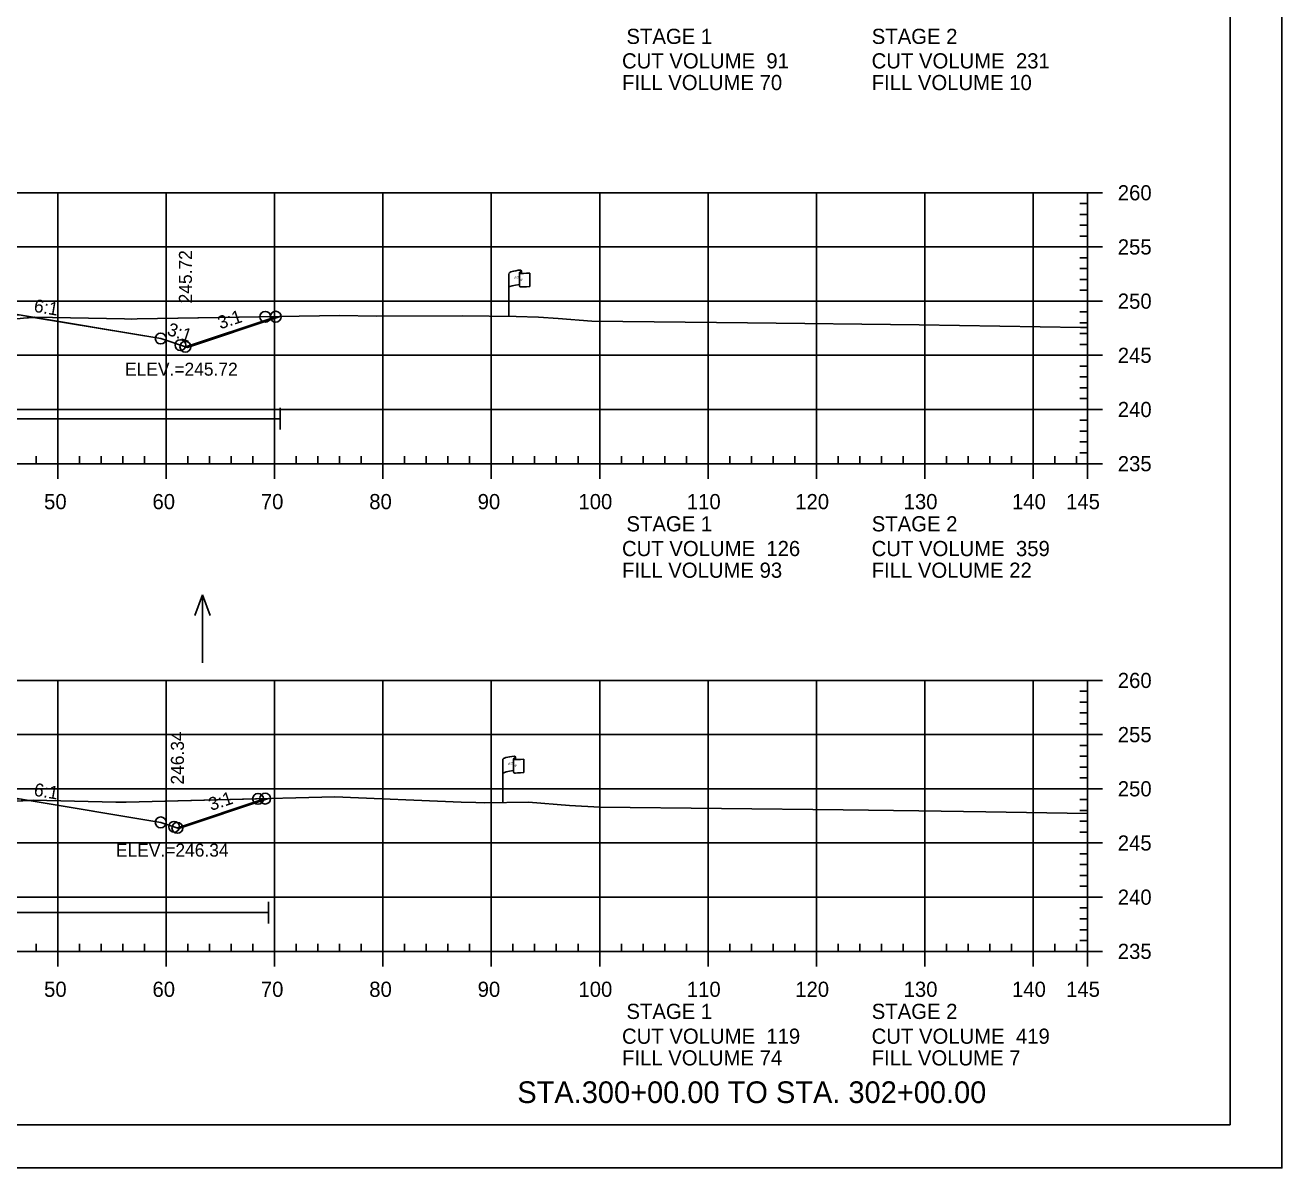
# Model space of a CAD drawing. Extents: x 1365647 to 1367999, y 387113 to 400173.
# Drawn here: x 1365941.1 to 1366057, y 397399.6 to 397505.1 of the extents above; entities that cross this region are included whole.
import ezdxf

# ---------------------------------------------------------------- set-up
doc = ezdxf.new("R2010")
doc.units = 0
for name, color, linetype in [('E_Existing ROW', 7, 'Continuous'), ('R_Axis', 7, 'Continuous'), ('R_Axis Annot', 7, 'Continuous'), ('R_Border', 7, 'Continuous'), ('R_Border Notes', 7, 'Continuous'), ('R_Contours', 7, 'Continuous'), ('R_Draft', 7, 'Continuous'), ('R_Exist Surface', 7, 'Continuous'), ('R_Fin Surface', 7, 'Continuous'), ('R_Fin Surface Annot', 7, 'Continuous'), ('R_Grid', 7, 'Continuous'), ('R_No Plot', 7, 'Continuous'), ('R_Proposed Const Limits', 7, 'Continuous'), ('R_Water', 7, 'Continuous'), ('R_Water Annot', 7, 'Continuous')]:
    doc.layers.add(name, color=color, linetype=linetype)

msp = doc.modelspace()

# ---------------------------------------------------------------- linework, layer by layer
at = {"layer": 'E_Existing ROW'}
for p, q in [((1365986.7, 397482.23), (1365986.7, 397482.21)), ((1365986.7, 397482.21), (1365986.7, 397480.99)), ((1365986.87, 397482.38), (1365986.87, 397482.14)), ((1365985.71, 397478.18), (1365985.71, 397482.13)), ((1365987.64, 397482.19), (1365987.64, 397480.95)), ((1365985.15, 397433.33), (1365985.15, 397437.28)), ((1365986.15, 397437.37), (1365986.15, 397437.36)), ((1365986.15, 397437.36), (1365986.15, 397436.13)), ((1365986.32, 397437.53), (1365986.32, 397437.29)), ((1365987.08, 397437.34), (1365987.08, 397436.1))]:
    msp.add_line(p, q, dxfattribs=at)
for centre, radius, start, end in [((1365986.78, 397482.23), 0.078, 88.6458, 274.2828), ((1365986.79, 397482.38), 0.0783, 263.0712, 93.9564), ((1365986.78, 397480.99), 0.0783, 180, 273.9564), ((1365986.23, 397437.37), 0.078, 88.6458, 274.2828), ((1365986.24, 397437.53), 0.0783, 263.0712, 93.9564), ((1365986.23, 397436.13), 0.0783, 180, 273.9564)]:
    msp.add_arc(centre, radius, start, end, dxfattribs=at)
for centre, major_axis, ratio, start_param, end_param in [((1365987.29, 397482.18), (-1.58, -0.04), 0.19887, 5.030368, 6.283185), ((1365987.29, 397480.86), (-1.58, -0.04), 0.19887, 5.083035, 6.194897), ((1365988, 397482.29), (-1.23, -0.13), 0.052933, 0.159456, 1.268315), ((1365988, 397481.05), (-1.23, -0.13), 0.052933, 0.159456, 1.268315), ((1365986.73, 397437.32), (-1.58, -0.04), 0.19887, 5.030368, 6.283185), ((1365987.44, 397437.44), (-1.23, -0.13), 0.052933, 0.159456, 1.268315), ((1365986.73, 397436), (-1.58, -0.04), 0.19887, 5.083035, 6.194897), ((1365987.44, 397436.2), (-1.23, -0.13), 0.052933, 0.159456, 1.268315)]:
    msp.add_ellipse(centre, major_axis=major_axis, ratio=ratio, start_param=start_param, end_param=end_param, dxfattribs=at)
at = {"layer": 'R_Axis'}
for p, q in [((1366039.09, 397464.6), (1366039.09, 397489.6)), ((1366040.49, 397489.6), (1366039.09, 397489.6)), ((1366039.09, 397488.6), (1366038.39, 397488.6)), ((1366039.09, 397487.6), (1366038.39, 397487.6)), ((1366039.09, 397486.6), (1366038.39, 397486.6)), ((1366039.09, 397485.6), (1366038.39, 397485.6)), ((1366040.49, 397484.6), (1366039.09, 397484.6)), ((1366039.09, 397483.6), (1366038.39, 397483.6)), ((1366039.09, 397482.6), (1366038.39, 397482.6)), ((1366039.09, 397481.6), (1366038.39, 397481.6)), ((1366039.09, 397480.6), (1366038.39, 397480.6)), ((1366040.49, 397479.6), (1366039.09, 397479.6)), ((1366039.09, 397478.6), (1366038.39, 397478.6)), ((1366039.09, 397477.6), (1366038.39, 397477.6)), ((1366039.09, 397476.6), (1366038.39, 397476.6)), ((1366039.09, 397475.6), (1366038.39, 397475.6)), ((1366040.49, 397474.6), (1366039.09, 397474.6)), ((1366039.09, 397473.6), (1366038.39, 397473.6)), ((1366039.09, 397472.6), (1366038.39, 397472.6)), ((1366039.09, 397471.6), (1366038.39, 397471.6)), ((1366039.09, 397470.6), (1366038.39, 397470.6)), ((1366040.49, 397469.6), (1366039.09, 397469.6)), ((1366039.09, 397468.6), (1366038.39, 397468.6)), ((1366039.09, 397467.6), (1366038.39, 397467.6)), ((1366039.09, 397466.6), (1366038.39, 397466.6)), ((1365942.09, 397464.6), (1365942.09, 397465.3)), ((1365946.09, 397464.6), (1365946.09, 397465.3)), ((1365948.09, 397464.6), (1365948.09, 397465.3)), ((1365950.09, 397464.6), (1365950.09, 397465.3)), ((1365952.09, 397464.6), (1365952.09, 397465.3)), ((1365956.09, 397464.6), (1365956.09, 397465.3)), ((1365958.09, 397464.6), (1365958.09, 397465.3)), ((1365960.09, 397464.6), (1365960.09, 397465.3)), ((1365962.09, 397464.6), (1365962.09, 397465.3)), ((1365966.09, 397464.6), (1365966.09, 397465.3)), ((1365968.09, 397464.6), (1365968.09, 397465.3)), ((1365970.09, 397464.6), (1365970.09, 397465.3)), ((1365972.09, 397464.6), (1365972.09, 397465.3)), ((1365976.09, 397464.6), (1365976.09, 397465.3)), ((1365978.09, 397464.6), (1365978.09, 397465.3)), ((1365980.09, 397464.6), (1365980.09, 397465.3)), ((1365982.09, 397464.6), (1365982.09, 397465.3)), ((1365986.09, 397464.6), (1365986.09, 397465.3)), ((1365988.09, 397464.6), (1365988.09, 397465.3)), ((1365990.09, 397464.6), (1365990.09, 397465.3)), ((1365992.09, 397464.6), (1365992.09, 397465.3)), ((1365996.09, 397464.6), (1365996.09, 397465.3)), ((1365998.09, 397464.6), (1365998.09, 397465.3)), ((1366000.09, 397464.6), (1366000.09, 397465.3)), ((1366002.09, 397464.6), (1366002.09, 397465.3)), ((1366006.09, 397464.6), (1366006.09, 397465.3)), ((1366008.09, 397464.6), (1366008.09, 397465.3)), ((1366010.09, 397464.6), (1366010.09, 397465.3)), ((1366012.09, 397464.6), (1366012.09, 397465.3)), ((1366016.09, 397464.6), (1366016.09, 397465.3)), ((1366018.09, 397464.6), (1366018.09, 397465.3)), ((1366020.09, 397464.6), (1366020.09, 397465.3)), ((1366022.09, 397464.6), (1366022.09, 397465.3)), ((1366026.09, 397464.6), (1366026.09, 397465.3)), ((1366028.09, 397464.6), (1366028.09, 397465.3)), ((1366030.09, 397464.6), (1366030.09, 397465.3)), ((1366032.09, 397464.6), (1366032.09, 397465.3)), ((1366036.09, 397464.6), (1366036.09, 397465.3)), ((1366038.09, 397464.6), (1366038.09, 397465.3)), ((1366039.09, 397465.6), (1366038.39, 397465.6)), ((1365749.09, 397464.6), (1366039.09, 397464.6)), ((1365944.09, 397463.2), (1365944.09, 397464.6)), ((1365954.09, 397463.2), (1365954.09, 397464.6)), ((1365964.09, 397463.2), (1365964.09, 397464.6)), ((1365974.09, 397463.2), (1365974.09, 397464.6)), ((1365984.09, 397463.2), (1365984.09, 397464.6)), ((1365994.09, 397463.2), (1365994.09, 397464.6)), ((1366004.09, 397463.2), (1366004.09, 397464.6)), ((1366014.09, 397463.2), (1366014.09, 397464.6)), ((1366024.09, 397463.2), (1366024.09, 397464.6)), ((1366034.09, 397463.2), (1366034.09, 397464.6)), ((1366039.09, 397463.2), (1366039.09, 397464.6)), ((1366040.49, 397464.6), (1366039.09, 397464.6)), ((1366039.09, 397419.6), (1366039.09, 397444.6)), ((1366040.49, 397444.6), (1366039.09, 397444.6)), ((1366039.09, 397443.6), (1366038.39, 397443.6)), ((1366039.09, 397442.6), (1366038.39, 397442.6)), ((1366039.09, 397441.6), (1366038.39, 397441.6)), ((1366039.09, 397440.6), (1366038.39, 397440.6)), ((1366040.49, 397439.6), (1366039.09, 397439.6)), ((1366039.09, 397438.6), (1366038.39, 397438.6)), ((1366039.09, 397437.6), (1366038.39, 397437.6)), ((1366039.09, 397436.6), (1366038.39, 397436.6)), ((1366039.09, 397435.6), (1366038.39, 397435.6)), ((1366039.09, 397433.6), (1366038.39, 397433.6)), ((1366040.49, 397434.6), (1366039.09, 397434.6)), ((1366039.09, 397432.6), (1366038.39, 397432.6)), ((1366039.09, 397431.6), (1366038.39, 397431.6)), ((1366039.09, 397430.6), (1366038.39, 397430.6)), ((1366040.49, 397429.6), (1366039.09, 397429.6)), ((1366039.09, 397428.6), (1366038.39, 397428.6)), ((1366039.09, 397427.6), (1366038.39, 397427.6)), ((1366039.09, 397426.6), (1366038.39, 397426.6)), ((1366039.09, 397425.6), (1366038.39, 397425.6)), ((1366040.49, 397424.6), (1366039.09, 397424.6)), ((1366039.09, 397423.6), (1366038.39, 397423.6)), ((1366039.09, 397422.6), (1366038.39, 397422.6)), ((1366039.09, 397421.6), (1366038.39, 397421.6)), ((1365749.09, 397419.6), (1366039.09, 397419.6)), ((1365942.09, 397419.6), (1365942.09, 397420.3)), ((1365944.09, 397418.2), (1365944.09, 397419.6)), ((1365946.09, 397419.6), (1365946.09, 397420.3)), ((1365948.09, 397419.6), (1365948.09, 397420.3)), ((1365950.09, 397419.6), (1365950.09, 397420.3)), ((1365952.09, 397419.6), (1365952.09, 397420.3)), ((1365954.09, 397418.2), (1365954.09, 397419.6)), ((1365956.09, 397419.6), (1365956.09, 397420.3)), ((1365958.09, 397419.6), (1365958.09, 397420.3)), ((1365960.09, 397419.6), (1365960.09, 397420.3)), ((1365962.09, 397419.6), (1365962.09, 397420.3)), ((1365964.09, 397418.2), (1365964.09, 397419.6)), ((1365966.09, 397419.6), (1365966.09, 397420.3)), ((1365968.09, 397419.6), (1365968.09, 397420.3)), ((1365970.09, 397419.6), (1365970.09, 397420.3)), ((1365972.09, 397419.6), (1365972.09, 397420.3)), ((1365974.09, 397418.2), (1365974.09, 397419.6)), ((1365976.09, 397419.6), (1365976.09, 397420.3)), ((1365978.09, 397419.6), (1365978.09, 397420.3)), ((1365980.09, 397419.6), (1365980.09, 397420.3)), ((1365982.09, 397419.6), (1365982.09, 397420.3)), ((1365984.09, 397418.2), (1365984.09, 397419.6)), ((1365986.09, 397419.6), (1365986.09, 397420.3)), ((1365988.09, 397419.6), (1365988.09, 397420.3)), ((1365990.09, 397419.6), (1365990.09, 397420.3)), ((1365992.09, 397419.6), (1365992.09, 397420.3)), ((1365994.09, 397418.2), (1365994.09, 397419.6)), ((1365996.09, 397419.6), (1365996.09, 397420.3)), ((1365998.09, 397419.6), (1365998.09, 397420.3)), ((1366000.09, 397419.6), (1366000.09, 397420.3)), ((1366002.09, 397419.6), (1366002.09, 397420.3)), ((1366004.09, 397418.2), (1366004.09, 397419.6)), ((1366006.09, 397419.6), (1366006.09, 397420.3)), ((1366008.09, 397419.6), (1366008.09, 397420.3)), ((1366010.09, 397419.6), (1366010.09, 397420.3)), ((1366012.09, 397419.6), (1366012.09, 397420.3)), ((1366014.09, 397418.2), (1366014.09, 397419.6)), ((1366016.09, 397419.6), (1366016.09, 397420.3)), ((1366018.09, 397419.6), (1366018.09, 397420.3)), ((1366020.09, 397419.6), (1366020.09, 397420.3)), ((1366022.09, 397419.6), (1366022.09, 397420.3)), ((1366024.09, 397418.2), (1366024.09, 397419.6)), ((1366026.09, 397419.6), (1366026.09, 397420.3)), ((1366028.09, 397419.6), (1366028.09, 397420.3)), ((1366030.09, 397419.6), (1366030.09, 397420.3)), ((1366032.09, 397419.6), (1366032.09, 397420.3)), ((1366034.09, 397418.2), (1366034.09, 397419.6)), ((1366036.09, 397419.6), (1366036.09, 397420.3)), ((1366038.09, 397419.6), (1366038.09, 397420.3)), ((1366039.09, 397420.6), (1366038.39, 397420.6)), ((1366039.09, 397418.2), (1366039.09, 397419.6)), ((1366040.49, 397419.6), (1366039.09, 397419.6))]:
    msp.add_line(p, q, dxfattribs=at)
at = {"layer": 'R_Border'}
for q in [(1366052.27, 397609.06), (1365736.09, 397403.6)]:
    msp.add_line((1366052.27, 397403.6), q, dxfattribs=at)
at = {"layer": 'R_Contours'}
for points in [[(1365916.43, 397478.78), (1365921.78, 397477.4), (1365924.65, 397477.09), (1365927.85, 397476.73), (1365933.08, 397477.15), (1365933.3, 397477.17), (1365933.62, 397477.2), (1365937.86, 397477.72), (1365940.93, 397478.02), (1365941.86, 397478.1), (1365940.72, 397478.3), (1365925.59, 397478.6)], [(1365941.86, 397478.1), (1365941.96, 397478.11), (1365950.24, 397477.95), (1365950.86, 397477.94), (1365951.41, 397477.95), (1365964.62, 397478.17), (1365956.07, 397475.32), (1365953.59, 397476.15)], [(1365916.23, 397434.14), (1365917.79, 397433.63), (1365920.4, 397432.84), (1365925.46, 397432.49), (1365927.12, 397432.35), (1365927.96, 397432.4), (1365930.77, 397432.57), (1365934.91, 397433.07), (1365936.26, 397433.25), (1365937.95, 397433.32), (1365941.45, 397433.53), (1365940.72, 397433.65), (1365925.59, 397433.95)], [(1365941.45, 397433.53), (1365941.81, 397433.55), (1365949.45, 397433.36), (1365949.85, 397433.35), (1365950.41, 397433.36), (1365963.52, 397433.69), (1365955.27, 397430.94), (1365953.59, 397431.5)]]:
    msp.add_lwpolyline(points, close=True, dxfattribs=at)
at = {"layer": 'R_Exist Surface'}
for points in [[(1365940.93, 397478.02), (1365941.96, 397478.11), (1365950.24, 397477.95), (1365950.86, 397477.94), (1365951.41, 397477.95), (1365970.11, 397478.26), (1365973.48, 397478.21), (1365981.43, 397478.23), (1365986.39, 397478.17), (1365988.43, 397478.12), (1365990.26, 397477.99), (1365993.37, 397477.75), (1366007.74, 397477.59), (1366023.58, 397477.4), (1366038.46, 397477.18), (1366039.09, 397477.17)], [(1365937.95, 397433.32), (1365941.81, 397433.55), (1365949.45, 397433.36), (1365949.85, 397433.35), (1365950.41, 397433.36), (1365969.67, 397433.85), (1365981.31, 397433.36), (1365982.67, 397433.32), (1365983.49, 397433.31), (1365987.51, 397433.36), (1365991.32, 397433.05), (1365994.09, 397432.9), (1366016.55, 397432.65), (1366023.53, 397432.57), (1366029.73, 397432.47), (1366039.09, 397432.33)]]:
    msp.add_lwpolyline(points, dxfattribs=at)
at = {"layer": 'R_Fin Surface'}
for points in [[(1365821.05, 397480.66), (1365834.59, 397476.15), (1365847.47, 397478.3), (1365856.59, 397479.82), (1365862.59, 397480.06), (1365864.59, 397480.1), (1365894.09, 397480.69), (1365923.59, 397480.1), (1365925.59, 397480.06), (1365931.59, 397479.82), (1365940.72, 397478.3), (1365953.59, 397476.15), (1365956.07, 397475.32), (1365964.62, 397478.17)], [(1365820.01, 397436.36), (1365834.59, 397431.5), (1365847.47, 397433.65), (1365856.59, 397435.17), (1365862.59, 397435.41), (1365864.59, 397435.45), (1365894.09, 397436.04), (1365923.59, 397435.45), (1365925.59, 397435.41), (1365931.59, 397435.17), (1365940.72, 397433.65), (1365953.59, 397431.5), (1365955.27, 397430.94), (1365963.52, 397433.69)]]:
    msp.add_lwpolyline(points, dxfattribs=at)
at = {"layer": 'R_Grid'}
for p, q in [((1365749.09, 397489.6), (1366039.09, 397489.6)), ((1365944.09, 397464.6), (1365944.09, 397489.6)), ((1365954.09, 397464.6), (1365954.09, 397489.6)), ((1365964.09, 397464.6), (1365964.09, 397489.6)), ((1365974.09, 397464.6), (1365974.09, 397489.6)), ((1365984.09, 397464.6), (1365984.09, 397489.6)), ((1365994.09, 397464.6), (1365994.09, 397489.6)), ((1366004.09, 397464.6), (1366004.09, 397489.6)), ((1366014.09, 397464.6), (1366014.09, 397489.6)), ((1366024.09, 397464.6), (1366024.09, 397489.6)), ((1366034.09, 397464.6), (1366034.09, 397489.6)), ((1366039.09, 397464.6), (1366039.09, 397489.6)), ((1365749.09, 397484.6), (1366039.09, 397484.6)), ((1365749.09, 397479.6), (1366039.09, 397479.6)), ((1365749.09, 397474.6), (1366039.09, 397474.6)), ((1365749.09, 397469.6), (1366039.09, 397469.6)), ((1365749.09, 397464.6), (1366039.09, 397464.6)), ((1365749.09, 397444.6), (1366039.09, 397444.6)), ((1365944.09, 397419.6), (1365944.09, 397444.6)), ((1365954.09, 397419.6), (1365954.09, 397444.6)), ((1365964.09, 397419.6), (1365964.09, 397444.6)), ((1365974.09, 397419.6), (1365974.09, 397444.6)), ((1365984.09, 397419.6), (1365984.09, 397444.6)), ((1365994.09, 397419.6), (1365994.09, 397444.6)), ((1366004.09, 397419.6), (1366004.09, 397444.6)), ((1366014.09, 397419.6), (1366014.09, 397444.6)), ((1366024.09, 397419.6), (1366024.09, 397444.6)), ((1366034.09, 397419.6), (1366034.09, 397444.6)), ((1366039.09, 397419.6), (1366039.09, 397444.6)), ((1365749.09, 397439.6), (1366039.09, 397439.6)), ((1365749.09, 397434.6), (1366039.09, 397434.6)), ((1365749.09, 397429.6), (1366039.09, 397429.6)), ((1365749.09, 397424.6), (1366039.09, 397424.6)), ((1365749.09, 397419.6), (1366039.09, 397419.6))]:
    msp.add_line(p, q, dxfattribs=at)
at = {"layer": 'R_No Plot'}
msp.add_line((1365723.69, 397399.62), (1366057.03, 397399.62), dxfattribs=at)
msp.add_lwpolyline([(1365723.69, 397612.96), (1366057.03, 397612.96), (1366057.03, 397399.62), (1365723.69, 397399.62)], close=True, dxfattribs=at)
for centre in [(1365963.23, 397478.15), (1365964.2, 397478.16), (1365953.59, 397476.15), (1365953.59, 397476.15), (1365953.59, 397476.15), (1365953.59, 397476.15), (1365953.59, 397476.15), (1365955.41, 397475.54), (1365955.87, 397475.39), (1365962.57, 397433.67), (1365963.23, 397433.69), (1365953.59, 397431.5), (1365953.59, 397431.5), (1365953.59, 397431.5), (1365953.59, 397431.5), (1365953.59, 397431.5), (1365954.83, 397431.09), (1365955.13, 397430.99)]:
    msp.add_circle(centre, 0.5, dxfattribs=at)
at = {"layer": 'R_Proposed Const Limits'}
for points in [[(1365955.87, 397475.39), (1365964.2, 397478.16)], [(1365955.13, 397430.99), (1365963.23, 397433.69)]]:
    msp.add_lwpolyline(points, dxfattribs=at)
at = {"layer": 'R_Water'}
for p, q in [((1365964.62, 397467.74), (1365964.62, 397469.74)), ((1365882.29, 397468.74), (1365964.62, 397468.74)), ((1365882.17, 397423.18), (1365963.52, 397423.18)), ((1365963.52, 397422.18), (1365963.52, 397424.18))]:
    msp.add_line(p, q, dxfattribs=at)
at = {"layer": 'R_Water Annot'}
for p, q in [((1365957.45, 397452.51), (1365956.75, 397450.58)), ((1365957.45, 397446.22), (1365957.45, 397452.51)), ((1365957.45, 397452.51), (1365958.15, 397450.58))]:
    msp.add_line(p, q, dxfattribs=at)

# ---------------------------------------------------------------- texts
at = {"layer": 'E_Existing ROW'}
for s, height, rotation, p in [('R ', 0.2, 9.9884, (1365986.23, 397481.63)), (' O', 0.2, 9.9884, (1365986.37, 397481.68)), ('W', 0.2, 351.1788, (1365986.7, 397481.51)), ('DWB 11-9-07', 0.001, 90, (1365986.87, 397482.14)), ('DWB 11-9-07', 0.001, 5.0717, (1365987.63, 397480.95)), ('DWB 11-9-07', 0.001, 90, (1365985.71, 397478.18)), ('R ', 0.2, 9.9884, (1365985.67, 397436.78)), (' O', 0.2, 9.9884, (1365985.82, 397436.83)), ('DWB 11-9-07', 0.001, 90, (1365986.32, 397437.29)), ('W', 0.2, 351.1788, (1365986.15, 397436.66)), ('DWB 11-9-07', 0.001, 5.0717, (1365987.07, 397436.1)), ('DWB 11-9-07', 0.001, 90, (1365985.15, 397433.33))]:
    msp.add_text(s, height=height, rotation=rotation, dxfattribs=at).set_placement(p)
at = {"layer": 'R_Axis Annot'}
for s, p in [('STAGE 1', (1365996.56, 397503.33)), ('STAGE 2', (1366019.19, 397503.33)), ('CUT VOLUME  91', (1365996.15, 397501.07)), ('CUT VOLUME  231', (1366019.18, 397501.07)), ('FILL VOLUME 70', (1365996.15, 397499.07)), ('FILL VOLUME 10', (1366019.18, 397499.07)), ('260', (1366041.89, 397488.9)), ('255', (1366041.89, 397483.9)), ('250', (1366041.89, 397478.9)), ('245', (1366041.89, 397473.9)), ('240', (1366041.89, 397468.9)), ('235', (1366041.89, 397463.9)), ('50', (1365942.83, 397460.4)), ('60', (1365952.83, 397460.4)), ('70', (1365962.83, 397460.4)), ('80', (1365972.83, 397460.4)), ('90', (1365982.83, 397460.4)), ('100', (1365992.13, 397460.4)), ('110', (1366002.13, 397460.4)), ('120', (1366012.13, 397460.4)), ('130', (1366022.13, 397460.4)), ('140', (1366032.13, 397460.4)), ('145', (1366037.12, 397460.4)), ('STAGE 1', (1365996.56, 397458.35)), ('STAGE 2', (1366019.19, 397458.35)), ('CUT VOLUME  126', (1365996.15, 397456.07)), ('CUT VOLUME  359', (1366019.18, 397456.07)), ('FILL VOLUME 93', (1365996.15, 397454.07)), ('FILL VOLUME 22', (1366019.18, 397454.07)), ('260', (1366041.89, 397443.9)), ('255', (1366041.89, 397438.9)), ('250', (1366041.89, 397433.9)), ('245', (1366041.89, 397428.9)), ('240', (1366041.89, 397423.9)), ('235', (1366041.89, 397418.9)), ('50', (1365942.83, 397415.4)), ('60', (1365952.83, 397415.4)), ('70', (1365962.83, 397415.4)), ('80', (1365972.83, 397415.4)), ('90', (1365982.83, 397415.4)), ('100', (1365992.13, 397415.4)), ('110', (1366002.13, 397415.4)), ('120', (1366012.13, 397415.4)), ('130', (1366022.13, 397415.4)), ('140', (1366032.13, 397415.4)), ('145', (1366037.12, 397415.4)), ('STAGE 1', (1365996.56, 397413.36)), ('STAGE 2', (1366019.19, 397413.36)), ('CUT VOLUME  119', (1365996.15, 397411.07)), ('CUT VOLUME  419', (1366019.18, 397411.07)), ('FILL VOLUME 74', (1365996.15, 397409.07)), ('FILL VOLUME 7', (1366019.18, 397409.07))]:
    msp.add_text(s, height=1.4, dxfattribs=at).set_placement(p)
at = {"layer": 'R_Border Notes'}
for s, p in [('ELEV.=245.72', (1365950.3, 397472.72)), ('ELEV.=246.34', (1365949.46, 397428.34))]:
    msp.add_text(s, height=1.2, dxfattribs=at).set_placement(p)
at = {"layer": 'R_Draft'}
msp.add_text('STA.300+00.00 TO STA. 302+00.00', height=2, dxfattribs=at).set_placement((1365986.49, 397405.6))
at = {"layer": 'R_Fin Surface Annot'}
for s, rotation, p in [('245.72', 90, (1365956.47, 397479.39)), ('6:1', 350.5377, (1365941.83, 397478.62)), ('3:1', 341.5651, (1365954.1, 397476.51)), ('3:1', 18.4349, (1365959.09, 397476.99)), ('246.34', 90, (1365955.73, 397434.99)), ('6:1', 350.5377, (1365941.83, 397433.97)), ('3:1', 18.4349, (1365958.24, 397432.55))]:
    msp.add_text(s, height=1.2, rotation=rotation, dxfattribs=at).set_placement(p)

doc.saveas('drawing.dxf')
